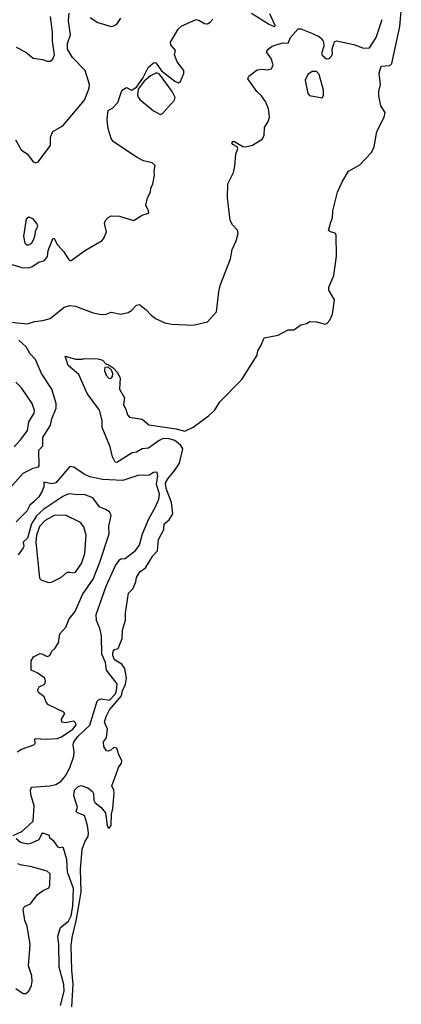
# Model space of a CAD drawing. Extents: x 1268547 to 1425625, y 515768 to 616754.
# Tile 443 of 507: x 1398001 to 1400693, y 558553 to 565503. Entities that reach past the tile are written whole.
import ezdxf

# ---------------------------------------------------------------- set-up
doc = ezdxf.new("R2010")
doc.units = 0

msp = doc.modelspace()

# ---------------------------------------------------------------- linework, layer by layer
at = {"layer": '0CON10XD'}
for points in [[(1397971.5, 564655), (1398011.4, 564585), (1398055, 564553.3), (1398095, 564500), (1398115, 564492), (1398130.8, 564499.2), (1398218.8, 564615), (1398217.5, 564675), (1398235.6, 564714.4), (1398304.2, 564755), (1398457.5, 564935), (1398490.3, 565019.7), (1398492.5, 565045), (1398463.3, 565145), (1398373.6, 565235), (1398338.8, 565295), (1398338.2, 565335), (1398360, 565395), (1398344.4, 565495), (1398350.9, 565549.1)], [(1397975, 565310), (1398043.6, 565273.6), (1398095, 565232.5), (1398161.7, 565221.7), (1398195, 565209.2), (1398215, 565210), (1398235, 565223.8), (1398245.4, 565254.6), (1398231.7, 565351.7), (1398233.1, 565415), (1398218.4, 565525)], [(1398499.1, 565519.1), (1398552.9, 565482.9), (1398645, 565456), (1398665, 565458.8), (1398685, 565471.2), (1398715, 565513.3)], [(1399333, 562707), (1399376.2, 562745), (1399413.3, 562805), (1399567.3, 562962.7), (1399676, 563134), (1399680, 563165), (1399704.2, 563205), (1399725, 563256.7), (1399825, 563276.7), (1399895, 563313.3), (1399935, 563313.8), (1399985, 563350), (1400025, 563357.5), (1400047.7, 563372.3), (1400095, 563370.5), (1400155, 563354.6), (1400170.3, 563359.8), (1400187.8, 563382.2), (1400208.3, 563425), (1400221.5, 563525), (1400182.5, 563595), (1400181.2, 563615), (1400216.7, 563696.7), (1400236.7, 563835), (1400233.3, 563985), (1400225.7, 563995.7), (1400192.5, 564005), (1400178.8, 564015), (1400193.3, 564066.7), (1400207.5, 564105), (1400209.1, 564155), (1400242.7, 564285), (1400275, 564357.8), (1400319.2, 564435), (1400400.9, 564479.1), (1400481.9, 564565), (1400501.4, 564605), (1400520.8, 564715), (1400572.5, 564815), (1400577.8, 564847.8), (1400549.2, 564895), (1400534, 564965), (1400533.8, 564995), (1400546.1, 565046.1), (1400536.7, 565125), (1400550, 565175), (1400611.4, 565178.6), (1400626.1, 565193.9), (1400681.3, 565455), (1400692.7, 565562.7)], [(1399763.3, 565546.7), (1399800, 565465), (1399797.5, 565452.5), (1399755, 565472.5), (1399636.4, 565546.4)], [(1397915, 563370.5), (1398055, 563355.2), (1398105, 563372.1), (1398165, 563379), (1398216.9, 563393.1), (1398314, 563475), (1398355.5, 563484.5), (1398395, 563481.8), (1398520, 563435), (1398575, 563422), (1398610, 563425), (1398645, 563438.1), (1398715, 563425.6), (1398765, 563435.7), (1398789.1, 563450.9), (1398825, 563488.8), (1398845, 563493.3), (1398894.2, 563454.2), (1398927.7, 563417.7), (1398960, 563395), (1399025, 563364.4), (1399075, 563353.3), (1399225, 563346), (1399325, 563370), (1399388.5, 563441.5), (1399404.7, 563585), (1399416.5, 563635), (1399487.9, 563815), (1399499, 563881), (1399527.6, 563942.4), (1399540.9, 563995), (1399536.6, 564016.6), (1399501.2, 564055), (1399486.2, 564085), (1399466.7, 564245), (1399470, 564345), (1399508.8, 564425), (1399519.5, 564470.5), (1399525.8, 564555), (1399540, 564595), (1399535.8, 564605.8), (1399505, 564621.1), (1399497.8, 564635), (1399505, 564644.3), (1399515, 564643.6), (1399575, 564608), (1399595.8, 564605.8), (1399642.4, 564617.6), (1399710.6, 564659.4), (1399725.5, 564684.5), (1399727.7, 564742.3), (1399754, 564785), (1399764, 564815), (1399756, 564875), (1399734, 564925), (1399706, 564965), (1399673.8, 564995), (1399616.2, 565075), (1399610, 565085), (1399617.5, 565105), (1399675, 565150), (1399715, 565154), (1399745, 565148), (1399776.7, 565155), (1399790, 565185), (1399775, 565230), (1399742.5, 565275), (1399752.5, 565295), (1399782.5, 565315), (1399855, 565340.8), (1399895, 565337.5), (1399911.5, 565378.5), (1399965, 565438.5), (1399985, 565438.9), (1400065.9, 565405.9), (1400115, 565382.9), (1400135, 565366), (1400144, 565345), (1400146.7, 565315), (1400130, 565265), (1400135, 565252.5), (1400165, 565226.7), (1400185, 565230), (1400200.8, 565245), (1400208.6, 565265), (1400206, 565295), (1400217.1, 565335), (1400225, 565349.2), (1400235, 565353.3), (1400359, 565329), (1400425, 565301.4), (1400469.2, 565305), (1400515, 565378), (1400558.2, 565505)], [(1397945, 563775.9), (1398015, 563753.9), (1398065, 563751.9), (1398089.8, 563760.2), (1398135, 563791.2), (1398176.6, 563803.4), (1398197.9, 563832.1), (1398202.2, 563875), (1398230.5, 563945), (1398235, 563958.8), (1398245, 563957.5), (1398266.4, 563915), (1398312.1, 563865), (1398345, 563812), (1398355, 563802.9), (1398365, 563803.1), (1398465, 563876.7), (1398582.5, 563945), (1398597.5, 563965), (1398613.3, 564005), (1398600, 564065), (1398606.7, 564085), (1398625, 564106.7), (1398645, 564117.5), (1398705, 564115.8), (1398803.6, 564086.4), (1398870, 564125), (1398912.5, 564137.5), (1398910, 564155), (1398890, 564195), (1398903.6, 564246.4), (1398922.5, 564285), (1398926.2, 564315), (1398941.2, 564345), (1398952.5, 564405), (1398950, 564435), (1398956.2, 564475), (1398935, 564492), (1398875, 564506.2), (1398829.2, 564529.2), (1398661.6, 564641.6), (1398646.7, 564665), (1398625, 564734.2), (1398617.9, 564795), (1398621.4, 564825), (1398625, 564861.2), (1398658.8, 564881.2), (1398692.3, 564917.7), (1398720, 564995), (1398730.5, 565009.5), (1398755, 565023.3), (1398785, 565007.5), (1398795, 565008.8), (1398825, 565027.5), (1398868.7, 565091.3), (1398906.8, 565165), (1398945, 565198.8), (1398955, 565201.1), (1398964.2, 565195), (1399001.4, 565141.4), (1399095, 565069.5), (1399122, 565058), (1399134.4, 565065.6), (1399157.9, 565122.1), (1399157.8, 565145), (1399111.5, 565205), (1399092.9, 565255), (1399099.2, 565285), (1399067.3, 565325), (1399064.7, 565345.3), (1399118.1, 565435), (1399145, 565459.7), (1399245, 565504.5), (1399265, 565499.7), (1399305, 565475.7), (1399326.2, 565473.8), (1399345.3, 565484.7), (1399362.6, 565507.4)], [(1398995, 564834.6), (1399008.5, 564841.5), (1399092.5, 564935), (1399097.8, 564955), (1399076.2, 564995), (1398988.2, 565118.2), (1398967, 565127), (1398922.9, 565107.1), (1398879.8, 565070.2), (1398836.3, 565013.7), (1398832.8, 564972.8), (1398836.2, 564956.2), (1398848.9, 564938.9), (1398945, 564859.6), (1398995, 564834.6)], [(1400135, 564952.5), (1400143, 564967), (1400143.6, 565006.4), (1400113.8, 565115), (1400095, 565136.2), (1400065, 565136.2), (1400033.3, 565115), (1400013.6, 565076.4), (1400032.3, 564982.3), (1400045, 564967.5), (1400135, 564952.5)], [(1398065, 563914.1), (1398086.9, 563925), (1398105, 563965.7), (1398114.4, 564015.6), (1398129.5, 564045), (1398121.5, 564065), (1398095, 564098), (1398065, 564110), (1398045.7, 564094.3), (1398028.9, 563975), (1398037.1, 563925), (1398050, 563915), (1398065, 563914.1)], [(1397845, 562100), (1398025, 562301.2), (1398095, 562337.1), (1398133.3, 562346.7), (1398137.5, 562355), (1398135.7, 562465), (1398163.6, 562495), (1398164.1, 562555), (1398218.3, 562641.7), (1398227.5, 562685), (1398258.3, 562761.7), (1398258.8, 562795), (1398228.5, 562895), (1398154.6, 563005), (1398113.3, 563105), (1398073.6, 563143.6), (1398045.7, 563195), (1397995, 563240.2)], [(1398368.2, 558535), (1398377.7, 558695), (1398367.9, 558795), (1398363.9, 558966.1), (1398370.3, 559025), (1398398.7, 559141.3), (1398422.5, 559277.5), (1398433.9, 559346.1), (1398430.5, 559505), (1398442.4, 559647.6), (1398462.9, 559705), (1398483.6, 559736.4), (1398487.1, 559762.9), (1398479.8, 559815), (1398458.1, 559885), (1398407.8, 559905), (1398398.9, 559915), (1398408.6, 559945), (1398381.8, 560025), (1398388.4, 560065), (1398411.9, 560088.1), (1398435, 560097.1), (1398482, 560082), (1398514.4, 560055), (1398521.5, 560041.5), (1398524.6, 559995), (1398533.8, 559975), (1398574.4, 559944.4), (1398607.1, 559905), (1398617.1, 559815), (1398625, 559799.4), (1398635, 559798.1), (1398645, 559817.5), (1398648, 559895), (1398657.3, 559935), (1398667.3, 560045), (1398665.3, 560065.3), (1398650.8, 560095), (1398681.8, 560178.2), (1398697.9, 560225), (1398718.8, 560255), (1398721.8, 560275), (1398700, 560315), (1398685, 560360.6), (1398665, 560365.4), (1398643.9, 560346.1), (1398625, 560339.5), (1398613.4, 560343.4), (1398593.9, 560373.9), (1398592.5, 560405), (1398613.8, 560435), (1398619.7, 560495), (1398599.6, 560545), (1398610.7, 560585), (1398635, 560630.8), (1398719.7, 560730.3), (1398726.4, 560765), (1398747, 560813), (1398754.8, 560855), (1398742.5, 560922.5), (1398720.8, 560955), (1398670.8, 560985), (1398657.5, 561015), (1398656.9, 561035), (1398665.6, 561054.4), (1398696, 561065), (1398724.6, 561135), (1398726, 561195), (1398746.1, 561265), (1398747.3, 561315), (1398769.4, 561455), (1398798.2, 561485), (1398819.4, 561535), (1398825, 561566.7), (1398849.2, 561605), (1398889.5, 561635), (1398940.5, 561719.5), (1398971.9, 561755), (1398980, 561835), (1399018.8, 561905), (1399020, 561945), (1399056.4, 561973.6), (1399081.5, 562015), (1399072.1, 562095), (1399033.9, 562195), (1399030.2, 562235), (1399045, 562263.2), (1399096.4, 562323.6), (1399127.8, 562372.2), (1399152.2, 562475), (1399137.3, 562497.3), (1399095, 562531.8), (1399055, 562544.6), (1399014, 562546), (1398985, 562532.5), (1398910.4, 562479.6), (1398865, 562474.6), (1398825, 562451.4), (1398794.4, 562445.6), (1398685, 562377.5), (1398675, 562380), (1398656.4, 562416.4), (1398638, 562488), (1398583.3, 562625), (1398583.8, 562675), (1398565, 562747.5), (1398476.2, 562865), (1398419.2, 562999.2), (1398341.7, 563061.7), (1398322.5, 563127.5), (1398395, 563107.5), (1398445, 563107.5), (1398455, 563112.5), (1398555, 563110), (1398585, 563100), (1398611.7, 563071.7), (1398625, 563070), (1398660, 563045), (1398687.5, 563015), (1398708.8, 562975), (1398704.2, 562895), (1398741.2, 562835), (1398732.5, 562785), (1398750, 562755), (1398762.5, 562715), (1398776.4, 562696.4), (1398864.4, 562684.4), (1398913, 562643), (1399105, 562614.2), (1399165, 562599.2), (1399225, 562626), (1399333, 562707)], [(1398631.2, 562971.2), (1398645, 562972.5), (1398656.7, 562985), (1398657.5, 563005), (1398648.3, 563028.3), (1398625, 563050), (1398601.7, 563048.3), (1398600, 563025), (1398610, 562995), (1398631.2, 562971.2)], [(1397961.1, 562488.9), (1398009.4, 562540.6), (1398055, 562602.9), (1398064.7, 562665), (1398102.9, 562725), (1398105.4, 562745), (1398087.9, 562795), (1398014.4, 562904.4), (1397974.6, 562944.6)], [(1397954, 559745), (1398015, 559772.5), (1398094.8, 559845), (1398103.4, 559955), (1398080.5, 560035), (1398077.1, 560065), (1398084.4, 560085), (1398214, 560095), (1398255.5, 560105), (1398291.1, 560125), (1398325, 560165.3), (1398355, 560222.9), (1398383.8, 560305), (1398386, 560336), (1398377.5, 560385), (1398383.8, 560405), (1398413.7, 560445), (1398496.3, 560523.7), (1398547.1, 560692.9), (1398556.6, 560703.4), (1398575, 560709.2), (1398635, 560700), (1398675, 560742.5), (1398683.2, 560765), (1398689.1, 560815), (1398612.8, 560912.8), (1398606.5, 560965), (1398579.3, 561025), (1398578.9, 561155), (1398566.9, 561205), (1398543.1, 561263.1), (1398539.3, 561305), (1398610.6, 561505), (1398675, 561645.6), (1398705, 561690), (1398715, 561697.5), (1398745, 561698.8), (1398765, 561715.8), (1398815.8, 561755), (1398845, 561794), (1398868.2, 561875), (1398911, 561979), (1398960, 562065), (1398982.1, 562117.9), (1398986.7, 562155), (1398965.3, 562225), (1398975.6, 562285.6), (1398968.3, 562308.3), (1398945, 562307.5), (1398915, 562287.5), (1398835, 562286.5), (1398729.1, 562250.9), (1398585, 562256.5), (1398495, 562276.9), (1398455.5, 562295.5), (1398381.8, 562345), (1398355, 562350), (1398255, 562233.7), (1398226.9, 562226.9), (1398170.3, 562239.7), (1398170.7, 562205), (1398158.4, 562175), (1398135.2, 562134.8), (1398101.1, 562098.9), (1398072.8, 562077.2), (1398052.4, 562035), (1397975, 561957.7)], [(1397982.9, 560335), (1398013.3, 560355), (1398100, 560385), (1398110, 560395), (1398107.5, 560425), (1398115, 560430), (1398186.4, 560423.6), (1398265, 560430), (1398295, 560440.6), (1398376.7, 560495), (1398398.6, 560525), (1398395, 560540), (1398382, 560552), (1398325, 560540), (1398297.5, 560545), (1398295.8, 560565), (1398319.2, 560605), (1398312.5, 560615), (1398205, 560667.5), (1398188.1, 560685), (1398173.2, 560723.2), (1398133.8, 560755), (1398130, 560775), (1398137.5, 560795), (1398177.6, 560812.4), (1398182.5, 560835), (1398177.5, 560855), (1398125, 560892.5), (1398080.9, 560910.9), (1398081.4, 560978.6), (1398098.8, 561005), (1398145, 561028.8), (1398157.7, 561027.7), (1398195, 561007.5), (1398212.5, 561015), (1398226.7, 561045), (1398248.8, 561065), (1398273.8, 561105), (1398285, 561168), (1398325.8, 561215), (1398350, 561275), (1398393.3, 561325), (1398444.6, 561445), (1398518.3, 561555), (1398566.1, 561675), (1398632.3, 561875), (1398630.8, 561925), (1398646.3, 562006.3), (1398635, 562028.8), (1398605.5, 562045.5), (1398563.9, 562063.9), (1398517.8, 562127.8), (1398455, 562152.5), (1398415, 562148.6), (1398345.4, 562155.4), (1398305, 562138.6), (1398171, 562049), (1398118.7, 562001.3), (1398084.3, 561945.7), (1398055, 561844), (1398026.2, 561815), (1398030.8, 561785), (1398025.8, 561775), (1397989.2, 561725)], [(1398205, 561531.4), (1398225, 561532.5), (1398295, 561567.5), (1398335, 561602.5), (1398355, 561604.5), (1398375, 561597.8), (1398395, 561603.1), (1398436, 561665), (1398460.7, 561735), (1398468.9, 561865), (1398452.9, 561922.9), (1398429.2, 561955), (1398325, 562005.8), (1398245, 562002.4), (1398181.6, 561968.4), (1398141.2, 561925), (1398120.4, 561865), (1398115.5, 561814.5), (1398141.5, 561561.5), (1398155, 561547.5), (1398205, 561531.4)], [(1398379.9, 559370.1), (1398338.8, 559485), (1398333.2, 559575), (1398309.2, 559655), (1398305, 559661.2), (1398285, 559658), (1398272.6, 559662.6), (1398245, 559701.4), (1398213.3, 559725), (1398210, 559745), (1398165, 559762), (1398154.4, 559755), (1398136, 559715), (1398085, 559689.4), (1398055, 559682.8), (1398006.5, 559695), (1397975, 559720)], [(1397972.5, 558665), (1398025, 558628.8), (1398045, 558630), (1398065.9, 558645), (1398084, 558685), (1398089.3, 558715), (1398086.1, 558755), (1398062.7, 558825), (1398074.1, 558975), (1398053.1, 559105), (1398036.2, 559145), (1398025.8, 559225), (1398035.7, 559244.3), (1398076.9, 559263.1), (1398125, 559326.7), (1398162.5, 559355), (1398206, 559375), (1398212.9, 559395), (1398215.3, 559475), (1398195, 559492.2), (1398076.1, 559526.1), (1398012.5, 559535), (1397987.5, 559545)], [(1398288.5, 558545), (1398314.8, 558645), (1398312.2, 558692.2), (1398280, 558815), (1398277.2, 558975), (1398270.3, 559035), (1398288.7, 559095), (1398345, 559138.8), (1398365, 559177.8), (1398374.7, 559244.7), (1398379.9, 559370.1)]]:
    msp.add_lwpolyline(points, dxfattribs=at)

doc.saveas('drawing.dxf')
